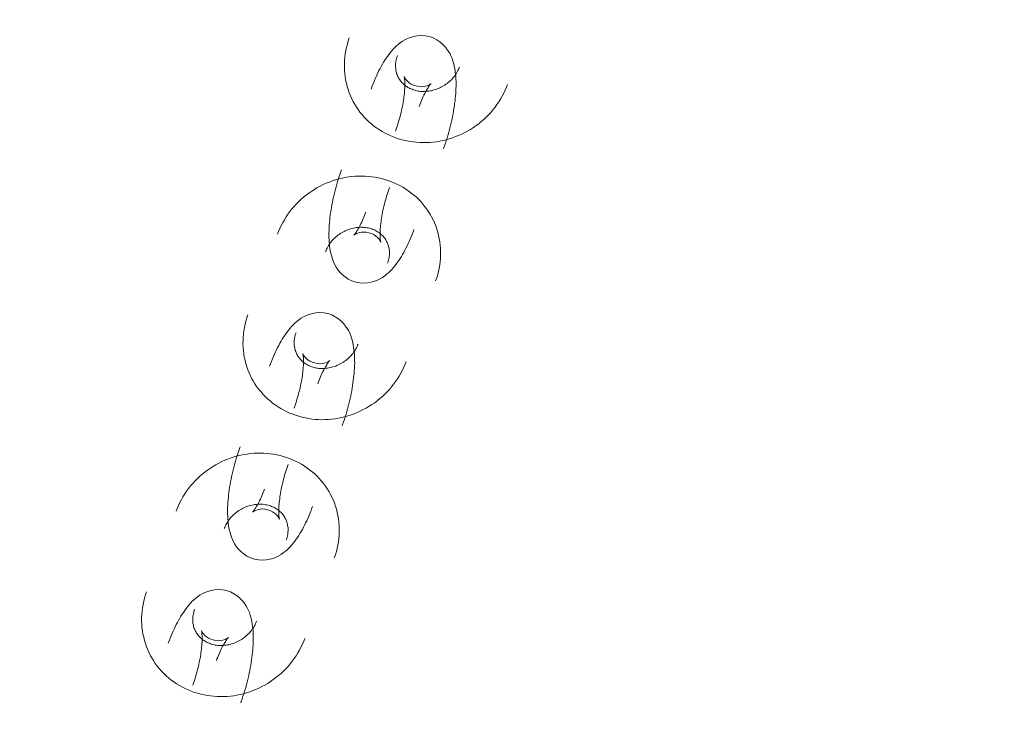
# Model space of a CAD drawing. Header units: millimetres. Extents: x -188930 to 271134, y -158090 to 283816.
# Tile 515 of 610: x 52298 to 52414, y 71793 to 71874. Entities that reach past the tile are written whole.
import ezdxf

# ---------------------------------------------------------------- set-up
doc = ezdxf.new("R2010")
doc.units = ezdxf.units.MM
doc.linetypes.add('AA_PRZERYWANA', pattern=[4, 3, -1])
doc.layers.add('A-DETL-1', color=5, linetype='AA_PRZERYWANA', lineweight=25)
doc.layers.add('I-FURN', color=30, linetype='Continuous', lineweight=9)

# ---------------------------------------------------------------- blocks, each defined once
blk = doc.blocks.new('LARSLAJ_hamak - LARSLAJ_hamak-V32-PZT-dwg')
at = {"layer": 'I-FURN', "flags": 128}
for points in [[(-3325.59, -174.5), (-3325.97, -174.54), (-3326.35, -174.6), (-3326.73, -174.68), (-3327.11, -174.77), (-3327.48, -174.88), (-3327.85, -175), (-3328.21, -175.14), (-3328.56, -175.3), (-3328.91, -175.47), (-3329.25, -175.66), (-3329.58, -175.86), (-3329.9, -176.07), (-3330.22, -176.3), (-3330.52, -176.54), (-3330.81, -176.79), (-3331.1, -177.05), (-3331.37, -177.33), (-3331.63, -177.62), (-3331.88, -177.91), (-3332.12, -178.22), (-3332.34, -178.54), (-3332.55, -178.86), (-3332.75, -179.19), (-3332.94, -179.53), (-3333.11, -179.88), (-3333.27, -180.24), (-3333.42, -180.6), (-3333.55, -180.96), (-3333.67, -181.33), (-3333.77, -181.71), (-3333.86, -182.08), (-3333.94, -182.47), (-3334, -182.85), (-3334.05, -183.24), (-3334.08, -183.62), (-3334.1, -184.01), (-3334.11, -184.4), (-3334.1, -184.79), (-3334.08, -185.18), (-3334.04, -185.57), (-3333.99, -185.95), (-3333.92, -186.34), (-3333.84, -186.72), (-3333.75, -187.1), (-3333.64, -187.47), (-3333.52, -187.84), (-3333.39, -188.21), (-3333.24, -188.57), (-3333.08, -188.92), (-3332.9, -189.27), (-3332.72, -189.61), (-3332.52, -189.94), (-3332.3, -190.27), (-3332.08, -190.58), (-3331.84, -190.89), (-3331.59, -191.19), (-3331.34, -191.48), (-3331.11, -191.71)], [(-3318.31, -177.22), (-3318.59, -176.95), (-3318.88, -176.69), (-3319.18, -176.45), (-3319.49, -176.21), (-3319.81, -175.99), (-3320.13, -175.79), (-3320.47, -175.59), (-3320.81, -175.41), (-3321.16, -175.25), (-3321.52, -175.1), (-3321.88, -174.96), (-3322.25, -174.85), (-3322.62, -174.74), (-3323, -174.66), (-3323.38, -174.58), (-3323.76, -174.53), (-3324.15, -174.49), (-3324.54, -174.47), (-3324.92, -174.47), (-3325.31, -174.48), (-3325.59, -174.5)], [(-3325.15, -181.13), (-3325.18, -181.13), (-3325.23, -181.11), (-3325.3, -181.09), (-3325.38, -181.07), (-3325.48, -181.04), (-3325.58, -181), (-3325.7, -180.95), (-3325.83, -180.9), (-3325.97, -180.84), (-3326.11, -180.77), (-3326.26, -180.69), (-3326.42, -180.61), (-3326.59, -180.52), (-3326.75, -180.43), (-3326.93, -180.32), (-3327.11, -180.22), (-3327.29, -180.1), (-3327.47, -179.98), (-3327.66, -179.86), (-3327.85, -179.73), (-3328.04, -179.6), (-3328.23, -179.46), (-3328.42, -179.32), (-3328.61, -179.17), (-3328.8, -179.03), (-3328.99, -178.87), (-3329.18, -178.72), (-3329.37, -178.56), (-3329.55, -178.4), (-3329.73, -178.24), (-3329.91, -178.08), (-3330.09, -177.92), (-3330.26, -177.76), (-3330.43, -177.59), (-3330.53, -177.49)], [(-3322.13, -185.77), (-3321.85, -185.38), (-3321.62, -184.97), (-3321.46, -184.55), (-3321.35, -184.14), (-3321.29, -183.74), (-3321.27, -183.37), (-3321.27, -183.02), (-3321.31, -182.7), (-3321.36, -182.39), (-3321.43, -182.1), (-3321.51, -181.83), (-3321.6, -181.56), (-3321.7, -181.31), (-3321.81, -181.06), (-3321.92, -180.82), (-3322.04, -180.58), (-3322.17, -180.35), (-3322.31, -180.11), (-3322.45, -179.88), (-3322.6, -179.66), (-3322.76, -179.43), (-3322.92, -179.2), (-3323.09, -178.98), (-3323.26, -178.75), (-3323.44, -178.53), (-3323.63, -178.3), (-3323.82, -178.08), (-3324.01, -177.86), (-3324.22, -177.64), (-3324.42, -177.42), (-3324.63, -177.2), (-3324.84, -176.99)], [(-3327.23, -183.63), (-3327.24, -183.6), (-3327.27, -183.55), (-3327.29, -183.49), (-3327.33, -183.41), (-3327.38, -183.32), (-3327.44, -183.22), (-3327.51, -183.12), (-3327.58, -183), (-3327.67, -182.88), (-3327.76, -182.75), (-3327.86, -182.61), (-3327.97, -182.47), (-3328.09, -182.32), (-3328.21, -182.17), (-3328.34, -182.02), (-3328.48, -181.86), (-3328.63, -181.71), (-3328.78, -181.55), (-3328.93, -181.38), (-3329.08, -181.23)], [(-3326.87, -187.47), (-3326.97, -187.36), (-3327.07, -187.24), (-3327.17, -187.12), (-3327.27, -187), (-3327.36, -186.87), (-3327.44, -186.74), (-3327.53, -186.6), (-3327.6, -186.45), (-3327.68, -186.31), (-3327.74, -186.16), (-3327.81, -186), (-3327.86, -185.84), (-3327.91, -185.68), (-3327.96, -185.52), (-3328, -185.36), (-3328.03, -185.19), (-3328.06, -185.02), (-3328.08, -184.85), (-3328.1, -184.68), (-3328.1, -184.51), (-3328.11, -184.34), (-3328.1, -184.17), (-3328.09, -184), (-3328.08, -183.84), (-3328.06, -183.67), (-3328.03, -183.5), (-3328, -183.34), (-3327.96, -183.18), (-3327.91, -183.02), (-3327.86, -182.87), (-3327.8, -182.72), (-3327.74, -182.57), (-3327.68, -182.43), (-3327.61, -182.29), (-3327.53, -182.15), (-3327.45, -182.02), (-3327.37, -181.89), (-3327.28, -181.77), (-3327.19, -181.65), (-3327.09, -181.54), (-3327, -181.44), (-3326.89, -181.34), (-3326.79, -181.24), (-3326.69, -181.15), (-3326.58, -181.07), (-3326.47, -180.99), (-3326.35, -180.92), (-3326.24, -180.85), (-3326.13, -180.79), (-3326.01, -180.73), (-3325.89, -180.68), (-3325.77, -180.63), (-3325.65, -180.59), (-3325.53, -180.56), (-3325.41, -180.53), (-3325.29, -180.51), (-3325.16, -180.49), (-3325.06, -180.48)], [(-3326.73, -181.92), (-3326.52, -181.7), (-3326.29, -181.51), (-3326.05, -181.37), (-3325.84, -181.26), (-3325.64, -181.2), (-3325.48, -181.16), (-3325.35, -181.14), (-3325.25, -181.13), (-3325.19, -181.13), (-3325.15, -181.13), (-3325.14, -181.13)], [(-3325.06, -180.48), (-3324.94, -180.47), (-3324.81, -180.47), (-3324.69, -180.47), (-3324.56, -180.48), (-3324.44, -180.49), (-3324.31, -180.51), (-3324.19, -180.54), (-3324.06, -180.57), (-3323.94, -180.6), (-3323.82, -180.65), (-3323.69, -180.69), (-3323.57, -180.75), (-3323.45, -180.81), (-3323.33, -180.87), (-3323.21, -180.94), (-3323.09, -181.02), (-3322.97, -181.1), (-3322.86, -181.19), (-3322.74, -181.28), (-3322.63, -181.38), (-3322.56, -181.46)], [(-3322.13, -185.77), (-3322.46, -186.12), (-3322.83, -186.41), (-3323.21, -186.65), (-3323.59, -186.83), (-3323.97, -186.96), (-3324.33, -187.05), (-3324.68, -187.1), (-3325, -187.13), (-3325.32, -187.13), (-3325.61, -187.11), (-3325.9, -187.08), (-3326.17, -187.04), (-3326.44, -186.99), (-3326.71, -186.93), (-3326.97, -186.86), (-3327.22, -186.78), (-3327.47, -186.7), (-3327.73, -186.6), (-3327.98, -186.5), (-3328.23, -186.4), (-3328.48, -186.28), (-3328.73, -186.16), (-3328.98, -186.04), (-3329.24, -185.91), (-3329.49, -185.77), (-3329.74, -185.63), (-3330, -185.48), (-3330.25, -185.33), (-3330.5, -185.17), (-3330.76, -185), (-3331.01, -184.84), (-3331.27, -184.66), (-3331.52, -184.48), (-3331.77, -184.3), (-3332.02, -184.12), (-3332.27, -183.93), (-3332.52, -183.73), (-3332.77, -183.54), (-3333.01, -183.34), (-3333.25, -183.13), (-3333.49, -182.93), (-3333.73, -182.72), (-3333.96, -182.51), (-3334.19, -182.29), (-3334.42, -182.08), (-3334.64, -181.86), (-3334.78, -181.73)], [(-3326.73, -181.92), (-3326.92, -182.18), (-3327.06, -182.44), (-3327.16, -182.69), (-3327.22, -182.93), (-3327.25, -183.13), (-3327.26, -183.3), (-3327.26, -183.43), (-3327.25, -183.52), (-3327.24, -183.59), (-3327.23, -183.63), (-3327.23, -183.64)], [(-3316.71, -201.57), (-3316.32, -201.53), (-3315.94, -201.47), (-3315.56, -201.39), (-3315.19, -201.3), (-3314.81, -201.19), (-3314.45, -201.07), (-3314.09, -200.93), (-3313.73, -200.77), (-3313.39, -200.6), (-3313.05, -200.41), (-3312.71, -200.21), (-3312.39, -200), (-3312.08, -199.77), (-3311.77, -199.53), (-3311.48, -199.28), (-3311.2, -199.02), (-3310.93, -198.74), (-3310.67, -198.45), (-3310.42, -198.16), (-3310.18, -197.85), (-3309.95, -197.53), (-3309.74, -197.21), (-3309.54, -196.88), (-3309.36, -196.54), (-3309.18, -196.19), (-3309.02, -195.83), (-3308.88, -195.47), (-3308.75, -195.11), (-3308.63, -194.74), (-3308.52, -194.36), (-3308.43, -193.99), (-3308.36, -193.61), (-3308.29, -193.22), (-3308.25, -192.83), (-3308.21, -192.45), (-3308.19, -192.06), (-3308.19, -191.67), (-3308.2, -191.28), (-3308.22, -190.89), (-3308.26, -190.5), (-3308.31, -190.12), (-3308.37, -189.73), (-3308.45, -189.35), (-3308.55, -188.97), (-3308.65, -188.6), (-3308.78, -188.23), (-3308.91, -187.86), (-3309.06, -187.5), (-3309.22, -187.15), (-3309.39, -186.8), (-3309.58, -186.46), (-3309.78, -186.13), (-3309.99, -185.8), (-3310.22, -185.49), (-3310.45, -185.18), (-3310.7, -184.88), (-3310.96, -184.59), (-3311.18, -184.36)], [(-3320.17, -190.3), (-3319.83, -189.95), (-3319.47, -189.66), (-3319.09, -189.42), (-3318.7, -189.24), (-3318.32, -189.11), (-3317.96, -189.02), (-3317.62, -188.97), (-3317.29, -188.94), (-3316.98, -188.94), (-3316.68, -188.96), (-3316.4, -188.99), (-3316.12, -189.03), (-3315.85, -189.08), (-3315.59, -189.14), (-3315.33, -189.21), (-3315.07, -189.29), (-3314.82, -189.38), (-3314.57, -189.47), (-3314.32, -189.57), (-3314.07, -189.67), (-3313.81, -189.79), (-3313.56, -189.91), (-3313.31, -190.03), (-3313.06, -190.16), (-3312.81, -190.3), (-3312.55, -190.44), (-3312.3, -190.59), (-3312.05, -190.74), (-3311.79, -190.9), (-3311.54, -191.07), (-3311.28, -191.23), (-3311.03, -191.41), (-3310.78, -191.59), (-3310.52, -191.77), (-3310.27, -191.95), (-3310.02, -192.14), (-3309.77, -192.34), (-3309.53, -192.53), (-3309.28, -192.73), (-3309.04, -192.94), (-3308.8, -193.14), (-3308.56, -193.35), (-3308.33, -193.56), (-3308.1, -193.78), (-3307.88, -193.99), (-3307.65, -194.21), (-3307.52, -194.34)], [(-3315.43, -188.6), (-3315.32, -188.71), (-3315.22, -188.83), (-3315.12, -188.95), (-3315.03, -189.07), (-3314.94, -189.2), (-3314.85, -189.33), (-3314.77, -189.47), (-3314.69, -189.62), (-3314.62, -189.76), (-3314.55, -189.91), (-3314.49, -190.07), (-3314.43, -190.23), (-3314.38, -190.39), (-3314.34, -190.55), (-3314.3, -190.71), (-3314.26, -190.88), (-3314.24, -191.05), (-3314.21, -191.22), (-3314.2, -191.39), (-3314.19, -191.56), (-3314.19, -191.73), (-3314.19, -191.9), (-3314.2, -192.07), (-3314.22, -192.23), (-3314.24, -192.4), (-3314.27, -192.57), (-3314.3, -192.73), (-3314.34, -192.89), (-3314.38, -193.05), (-3314.44, -193.2), (-3314.49, -193.35), (-3314.55, -193.5), (-3314.62, -193.64), (-3314.69, -193.78), (-3314.76, -193.92), (-3314.84, -194.05), (-3314.93, -194.18), (-3315.02, -194.3), (-3315.11, -194.42), (-3315.2, -194.53), (-3315.3, -194.63), (-3315.4, -194.73), (-3315.5, -194.83), (-3315.61, -194.92), (-3315.72, -195), (-3315.83, -195.08), (-3315.94, -195.15), (-3316.05, -195.22), (-3316.17, -195.28), (-3316.29, -195.34), (-3316.4, -195.39), (-3316.52, -195.44), (-3316.64, -195.48), (-3316.76, -195.51), (-3316.89, -195.54), (-3317.01, -195.56), (-3317.13, -195.58), (-3317.23, -195.59)], [(-3320.17, -190.3), (-3320.45, -190.69), (-3320.67, -191.1), (-3320.84, -191.52), (-3320.95, -191.93), (-3321.01, -192.33), (-3321.03, -192.7), (-3321.02, -193.05), (-3320.99, -193.37), (-3320.93, -193.68), (-3320.87, -193.97), (-3320.79, -194.24), (-3320.7, -194.51), (-3320.6, -194.76), (-3320.49, -195.01), (-3320.37, -195.25), (-3320.25, -195.49), (-3320.12, -195.73), (-3319.99, -195.96), (-3319.84, -196.19), (-3319.69, -196.41), (-3319.54, -196.64), (-3319.38, -196.87), (-3319.21, -197.09), (-3319.03, -197.32), (-3318.85, -197.54), (-3318.67, -197.77), (-3318.48, -197.99), (-3318.28, -198.21), (-3318.08, -198.43), (-3317.87, -198.65), (-3317.66, -198.87), (-3317.46, -199.08)], [(-3315.56, -194.15), (-3315.38, -193.89), (-3315.23, -193.63), (-3315.13, -193.38), (-3315.07, -193.14), (-3315.04, -192.94), (-3315.03, -192.77), (-3315.03, -192.64), (-3315.04, -192.55), (-3315.05, -192.48), (-3315.06, -192.45), (-3315.07, -192.43)], [(-3315.06, -192.44), (-3315.05, -192.47), (-3315.03, -192.52), (-3315, -192.58), (-3314.96, -192.66), (-3314.91, -192.75), (-3314.85, -192.85), (-3314.79, -192.95), (-3314.71, -193.07), (-3314.63, -193.19), (-3314.53, -193.32), (-3314.43, -193.46), (-3314.32, -193.6), (-3314.21, -193.75), (-3314.08, -193.9), (-3313.95, -194.05), (-3313.81, -194.21), (-3313.67, -194.36), (-3313.52, -194.52), (-3313.36, -194.69), (-3313.21, -194.84)], [(-3317.23, -195.59), (-3317.36, -195.6), (-3317.48, -195.6), (-3317.61, -195.6), (-3317.73, -195.59), (-3317.86, -195.58), (-3317.98, -195.56), (-3318.11, -195.53), (-3318.23, -195.5), (-3318.36, -195.47), (-3318.48, -195.43), (-3318.6, -195.38), (-3318.73, -195.32), (-3318.85, -195.26), (-3318.97, -195.2), (-3319.09, -195.13), (-3319.21, -195.05), (-3319.32, -194.97), (-3319.44, -194.88), (-3319.55, -194.79), (-3319.66, -194.69), (-3319.74, -194.61)], [(-3315.56, -194.15), (-3315.78, -194.37), (-3316.01, -194.56), (-3316.24, -194.7), (-3316.46, -194.81), (-3316.65, -194.87), (-3316.82, -194.91), (-3316.94, -194.93), (-3317.04, -194.94), (-3317.11, -194.94), (-3317.14, -194.94), (-3317.16, -194.94)], [(-3317.15, -194.94), (-3317.11, -194.95), (-3317.06, -194.96), (-3317, -194.98), (-3316.91, -195), (-3316.82, -195.03), (-3316.71, -195.07), (-3316.59, -195.12), (-3316.47, -195.17), (-3316.33, -195.23), (-3316.18, -195.3), (-3316.03, -195.38), (-3315.87, -195.46), (-3315.71, -195.55), (-3315.54, -195.64), (-3315.37, -195.75), (-3315.19, -195.85), (-3315.01, -195.97), (-3314.82, -196.09), (-3314.64, -196.21), (-3314.45, -196.34), (-3314.26, -196.47), (-3314.07, -196.61), (-3313.88, -196.75), (-3313.68, -196.9), (-3313.49, -197.05), (-3313.3, -197.2), (-3313.12, -197.35), (-3312.93, -197.51), (-3312.74, -197.67), (-3312.56, -197.83), (-3312.38, -197.99), (-3312.21, -198.15), (-3312.04, -198.31), (-3311.87, -198.48), (-3311.77, -198.58)], [(-3323.98, -198.85), (-3323.71, -199.12), (-3323.42, -199.38), (-3323.12, -199.62), (-3322.81, -199.86), (-3322.49, -200.08), (-3322.16, -200.28), (-3321.83, -200.48), (-3321.48, -200.66), (-3321.13, -200.82), (-3320.78, -200.97), (-3320.41, -201.11), (-3320.04, -201.22), (-3319.67, -201.33), (-3319.29, -201.41), (-3318.91, -201.49), (-3318.53, -201.54), (-3318.15, -201.58), (-3317.76, -201.6), (-3317.37, -201.6), (-3316.99, -201.59), (-3316.71, -201.57)], [(-3301.14, -198.99), (-3301.53, -199.04), (-3301.91, -199.09), (-3302.29, -199.17), (-3302.66, -199.26), (-3303.04, -199.37), (-3303.4, -199.5), (-3303.76, -199.64), (-3304.12, -199.79), (-3304.46, -199.96), (-3304.8, -200.15), (-3305.14, -200.35), (-3305.46, -200.56), (-3305.77, -200.79), (-3306.08, -201.03), (-3306.37, -201.28), (-3306.65, -201.55), (-3306.92, -201.82), (-3307.18, -202.11), (-3307.43, -202.4), (-3307.67, -202.71), (-3307.9, -203.03), (-3308.11, -203.35), (-3308.31, -203.68), (-3308.49, -204.03), (-3308.67, -204.37), (-3308.83, -204.73), (-3308.97, -205.09), (-3309.1, -205.45), (-3309.22, -205.82), (-3309.33, -206.2), (-3309.42, -206.57), (-3309.49, -206.96), (-3309.56, -207.34), (-3309.6, -207.73), (-3309.64, -208.11), (-3309.66, -208.5), (-3309.66, -208.89), (-3309.65, -209.28), (-3309.63, -209.67), (-3309.59, -210.06), (-3309.54, -210.45), (-3309.48, -210.83), (-3309.4, -211.21), (-3309.3, -211.59), (-3309.2, -211.96), (-3309.07, -212.33), (-3308.94, -212.7), (-3308.79, -213.06), (-3308.63, -213.41), (-3308.46, -213.76), (-3308.27, -214.1), (-3308.07, -214.43), (-3307.86, -214.76), (-3307.63, -215.07), (-3307.4, -215.38), (-3307.15, -215.68), (-3306.89, -215.97), (-3306.67, -216.2)], [(-3293.87, -201.71), (-3294.14, -201.44), (-3294.43, -201.18), (-3294.73, -200.94), (-3295.04, -200.71), (-3295.36, -200.49), (-3295.69, -200.28), (-3296.02, -200.08), (-3296.37, -199.91), (-3296.72, -199.74), (-3297.07, -199.59), (-3297.44, -199.46), (-3297.81, -199.34), (-3298.18, -199.23), (-3298.56, -199.15), (-3298.94, -199.08), (-3299.32, -199.02), (-3299.7, -198.98), (-3300.09, -198.96), (-3300.48, -198.96), (-3300.86, -198.97), (-3301.14, -198.99)], [(-3300.7, -205.62), (-3300.74, -205.62), (-3300.79, -205.6), (-3300.85, -205.59), (-3300.94, -205.56), (-3301.03, -205.53), (-3301.14, -205.49), (-3301.26, -205.44), (-3301.38, -205.39), (-3301.52, -205.33), (-3301.67, -205.26), (-3301.82, -205.18), (-3301.98, -205.1), (-3302.14, -205.01), (-3302.31, -204.92), (-3302.48, -204.81), (-3302.66, -204.71), (-3302.84, -204.59), (-3303.03, -204.48), (-3303.21, -204.35), (-3303.4, -204.22), (-3303.59, -204.09), (-3303.78, -203.95), (-3303.97, -203.81), (-3304.17, -203.66), (-3304.36, -203.52), (-3304.55, -203.36), (-3304.73, -203.21), (-3304.92, -203.05), (-3305.11, -202.89), (-3305.29, -202.73), (-3305.47, -202.57), (-3305.64, -202.41), (-3305.81, -202.25), (-3305.98, -202.08), (-3306.08, -201.98)], [(-3297.68, -210.26), (-3297.4, -209.87), (-3297.18, -209.46), (-3297.01, -209.04), (-3296.9, -208.63), (-3296.84, -208.24), (-3296.82, -207.86), (-3296.83, -207.52), (-3296.86, -207.19), (-3296.92, -206.88), (-3296.98, -206.59), (-3297.06, -206.32), (-3297.15, -206.05), (-3297.25, -205.8), (-3297.36, -205.55), (-3297.48, -205.31), (-3297.6, -205.07), (-3297.73, -204.84), (-3297.86, -204.6), (-3298.01, -204.37), (-3298.16, -204.15), (-3298.31, -203.92), (-3298.47, -203.69), (-3298.64, -203.47), (-3298.82, -203.24), (-3299, -203.02), (-3299.18, -202.8), (-3299.37, -202.57), (-3299.57, -202.35), (-3299.77, -202.13), (-3299.98, -201.91), (-3300.19, -201.69), (-3300.39, -201.48)], [(-3302.42, -211.96), (-3302.53, -211.85), (-3302.63, -211.74), (-3302.73, -211.62), (-3302.82, -211.49), (-3302.91, -211.36), (-3303, -211.23), (-3303.08, -211.09), (-3303.16, -210.94), (-3303.23, -210.8), (-3303.3, -210.65), (-3303.36, -210.49), (-3303.42, -210.34), (-3303.47, -210.18), (-3303.51, -210.01), (-3303.55, -209.85), (-3303.59, -209.68), (-3303.61, -209.51), (-3303.64, -209.34), (-3303.65, -209.17), (-3303.66, -209), (-3303.66, -208.83), (-3303.66, -208.66), (-3303.65, -208.5), (-3303.63, -208.33), (-3303.61, -208.16), (-3303.58, -208), (-3303.55, -207.83), (-3303.51, -207.67), (-3303.47, -207.51), (-3303.41, -207.36), (-3303.36, -207.21), (-3303.3, -207.06), (-3303.23, -206.92), (-3303.16, -206.78), (-3303.09, -206.64), (-3303.01, -206.51), (-3302.92, -206.38), (-3302.83, -206.26), (-3302.74, -206.15), (-3302.65, -206.03), (-3302.55, -205.93), (-3302.45, -205.83), (-3302.35, -205.73), (-3302.24, -205.64), (-3302.13, -205.56), (-3302.02, -205.48), (-3301.91, -205.41), (-3301.8, -205.34), (-3301.68, -205.28), (-3301.56, -205.22), (-3301.45, -205.17), (-3301.33, -205.13), (-3301.21, -205.09), (-3301.09, -205.05), (-3300.96, -205.02), (-3300.84, -205), (-3300.72, -204.98), (-3300.62, -204.97)], [(-3300.62, -204.97), (-3300.49, -204.96), (-3300.37, -204.96), (-3300.24, -204.96), (-3300.12, -204.97), (-3299.99, -204.98), (-3299.87, -205), (-3299.74, -205.03), (-3299.62, -205.06), (-3299.49, -205.09), (-3299.37, -205.14), (-3299.25, -205.18), (-3299.12, -205.24), (-3299, -205.3), (-3298.88, -205.36), (-3298.76, -205.43), (-3298.64, -205.51), (-3298.53, -205.59), (-3298.41, -205.68), (-3298.3, -205.77), (-3298.19, -205.87), (-3298.11, -205.95)], [(-3297.68, -210.26), (-3298.02, -210.61), (-3298.38, -210.9), (-3298.76, -211.14), (-3299.15, -211.32), (-3299.53, -211.45), (-3299.89, -211.54), (-3300.23, -211.59), (-3300.56, -211.62), (-3300.87, -211.62), (-3301.17, -211.61), (-3301.45, -211.58), (-3301.73, -211.53), (-3302, -211.48), (-3302.26, -211.42), (-3302.52, -211.35), (-3302.78, -211.27), (-3303.03, -211.19), (-3303.28, -211.09), (-3303.53, -210.99), (-3303.78, -210.89), (-3304.04, -210.77), (-3304.29, -210.66), (-3304.54, -210.53), (-3304.79, -210.4), (-3305.04, -210.26), (-3305.3, -210.12), (-3305.55, -209.97), (-3305.8, -209.82), (-3306.06, -209.66), (-3306.31, -209.5), (-3306.57, -209.33), (-3306.82, -209.15), (-3307.07, -208.98), (-3307.33, -208.79), (-3307.58, -208.61), (-3307.83, -208.42), (-3308.08, -208.22), (-3308.32, -208.03), (-3308.57, -207.83), (-3308.81, -207.62), (-3309.05, -207.42), (-3309.29, -207.21), (-3309.52, -207), (-3309.75, -206.78), (-3309.97, -206.57), (-3310.2, -206.35), (-3310.33, -206.22)], [(-3302.79, -208.12), (-3302.8, -208.09), (-3302.82, -208.04), (-3302.85, -207.98), (-3302.89, -207.9), (-3302.94, -207.81), (-3303, -207.71), (-3303.06, -207.61), (-3303.14, -207.49), (-3303.22, -207.37), (-3303.32, -207.24), (-3303.42, -207.1), (-3303.53, -206.96), (-3303.64, -206.81), (-3303.77, -206.66), (-3303.9, -206.51), (-3304.04, -206.35), (-3304.18, -206.2), (-3304.33, -206.04), (-3304.49, -205.87), (-3304.64, -205.72)], [(-3302.29, -206.42), (-3302.47, -206.67), (-3302.62, -206.93), (-3302.72, -207.18), (-3302.78, -207.42), (-3302.81, -207.62), (-3302.82, -207.79), (-3302.82, -207.92), (-3302.81, -208.01), (-3302.8, -208.08), (-3302.79, -208.12), (-3302.78, -208.13)], [(-3302.29, -206.42), (-3302.07, -206.19), (-3301.84, -206), (-3301.61, -205.86), (-3301.39, -205.76), (-3301.2, -205.69), (-3301.04, -205.65), (-3300.91, -205.63), (-3300.81, -205.62), (-3300.74, -205.62), (-3300.71, -205.62), (-3300.69, -205.62)], [(-3292.26, -226.06), (-3291.88, -226.02), (-3291.5, -225.96), (-3291.12, -225.88), (-3290.74, -225.79), (-3290.37, -225.68), (-3290, -225.56), (-3289.64, -225.42), (-3289.29, -225.26), (-3288.94, -225.09), (-3288.6, -224.9), (-3288.27, -224.7), (-3287.95, -224.49), (-3287.63, -224.26), (-3287.33, -224.02), (-3287.04, -223.77), (-3286.75, -223.51), (-3286.48, -223.23), (-3286.22, -222.94), (-3285.97, -222.65), (-3285.73, -222.34), (-3285.51, -222.03), (-3285.3, -221.7), (-3285.1, -221.37), (-3284.91, -221.03), (-3284.74, -220.68), (-3284.58, -220.33), (-3284.43, -219.97), (-3284.3, -219.6), (-3284.18, -219.23), (-3284.08, -218.86), (-3283.99, -218.48), (-3283.91, -218.1), (-3283.85, -217.71), (-3283.8, -217.33), (-3283.77, -216.94), (-3283.75, -216.55), (-3283.74, -216.16), (-3283.75, -215.77), (-3283.77, -215.38), (-3283.81, -214.99), (-3283.86, -214.61), (-3283.93, -214.22), (-3284.01, -213.84), (-3284.1, -213.46), (-3284.21, -213.09), (-3284.33, -212.72), (-3284.46, -212.35), (-3284.61, -211.99), (-3284.77, -211.64), (-3284.95, -211.29), (-3285.13, -210.95), (-3285.33, -210.62), (-3285.55, -210.29), (-3285.77, -209.98), (-3286.01, -209.67), (-3286.26, -209.37), (-3286.51, -209.08), (-3286.74, -208.85)], [(-3295.72, -214.79), (-3295.39, -214.44), (-3295.02, -214.15), (-3294.64, -213.91), (-3294.26, -213.73), (-3293.88, -213.6), (-3293.52, -213.51), (-3293.17, -213.46), (-3292.85, -213.44), (-3292.53, -213.43), (-3292.24, -213.45), (-3291.95, -213.48), (-3291.68, -213.52), (-3291.41, -213.57), (-3291.14, -213.63), (-3290.88, -213.7), (-3290.63, -213.78), (-3290.38, -213.87), (-3290.12, -213.96), (-3289.87, -214.06), (-3289.62, -214.16), (-3289.37, -214.28), (-3289.12, -214.4), (-3288.87, -214.52), (-3288.61, -214.65), (-3288.36, -214.79), (-3288.11, -214.93), (-3287.85, -215.08), (-3287.6, -215.23), (-3287.35, -215.39), (-3287.09, -215.56), (-3286.84, -215.73), (-3286.58, -215.9), (-3286.33, -216.08), (-3286.08, -216.26), (-3285.83, -216.44), (-3285.58, -216.63), (-3285.33, -216.83), (-3285.08, -217.03), (-3284.84, -217.23), (-3284.6, -217.43), (-3284.36, -217.64), (-3284.12, -217.84), (-3283.89, -218.05), (-3283.66, -218.27), (-3283.43, -218.48), (-3283.21, -218.7), (-3283.08, -218.83)], [(-3290.98, -213.09), (-3290.88, -213.2), (-3290.78, -213.32), (-3290.68, -213.44), (-3290.58, -213.56), (-3290.49, -213.69), (-3290.41, -213.83), (-3290.32, -213.96), (-3290.25, -214.11), (-3290.17, -214.25), (-3290.11, -214.41), (-3290.04, -214.56), (-3289.99, -214.72), (-3289.94, -214.88), (-3289.89, -215.04), (-3289.85, -215.2), (-3289.82, -215.37), (-3289.79, -215.54), (-3289.77, -215.71), (-3289.75, -215.88), (-3289.75, -216.05), (-3289.74, -216.22), (-3289.75, -216.39), (-3289.76, -216.56), (-3289.77, -216.72), (-3289.79, -216.89), (-3289.82, -217.06), (-3289.85, -217.22), (-3289.89, -217.38), (-3289.94, -217.54), (-3289.99, -217.69), (-3290.05, -217.84), (-3290.11, -217.99), (-3290.17, -218.14), (-3290.24, -218.28), (-3290.32, -218.41), (-3290.4, -218.54), (-3290.48, -218.67), (-3290.57, -218.79), (-3290.66, -218.91), (-3290.76, -219.02), (-3290.85, -219.12), (-3290.96, -219.22), (-3291.06, -219.32), (-3291.16, -219.41), (-3291.27, -219.49), (-3291.38, -219.57), (-3291.5, -219.65), (-3291.61, -219.71), (-3291.72, -219.77), (-3291.84, -219.83), (-3291.96, -219.88), (-3292.08, -219.93), (-3292.2, -219.97), (-3292.32, -220), (-3292.44, -220.03), (-3292.56, -220.05), (-3292.69, -220.07), (-3292.79, -220.08)], [(-3295.72, -214.79), (-3296, -215.18), (-3296.23, -215.59), (-3296.39, -216.01), (-3296.5, -216.42), (-3296.56, -216.82), (-3296.58, -217.19), (-3296.58, -217.54), (-3296.54, -217.86), (-3296.49, -218.17), (-3296.42, -218.46), (-3296.34, -218.73), (-3296.25, -219), (-3296.15, -219.25), (-3296.04, -219.5), (-3295.93, -219.74), (-3295.81, -219.98), (-3295.68, -220.22), (-3295.54, -220.45), (-3295.4, -220.68), (-3295.25, -220.91), (-3295.09, -221.13), (-3294.93, -221.36), (-3294.76, -221.58), (-3294.59, -221.81), (-3294.41, -222.03), (-3294.22, -222.26), (-3294.03, -222.48), (-3293.84, -222.7), (-3293.63, -222.92), (-3293.43, -223.15), (-3293.22, -223.37), (-3293.01, -223.57)], [(-3291.12, -218.64), (-3290.93, -218.38), (-3290.79, -218.12), (-3290.69, -217.87), (-3290.63, -217.63), (-3290.6, -217.43), (-3290.59, -217.27), (-3290.59, -217.13), (-3290.6, -217.04), (-3290.61, -216.97), (-3290.62, -216.94), (-3290.62, -216.92)], [(-3290.62, -216.94), (-3290.61, -216.97), (-3290.58, -217.01), (-3290.56, -217.08), (-3290.52, -217.15), (-3290.47, -217.24), (-3290.41, -217.34), (-3290.34, -217.45), (-3290.27, -217.56), (-3290.18, -217.69), (-3290.09, -217.82), (-3289.99, -217.95), (-3289.88, -218.09), (-3289.76, -218.24), (-3289.64, -218.39), (-3289.51, -218.54), (-3289.37, -218.7), (-3289.22, -218.86), (-3289.07, -219.02), (-3288.92, -219.18), (-3288.77, -219.33)], [(-3292.79, -220.08), (-3292.91, -220.09), (-3293.04, -220.09), (-3293.16, -220.09), (-3293.29, -220.08), (-3293.41, -220.07), (-3293.54, -220.05), (-3293.66, -220.02), (-3293.79, -219.99), (-3293.91, -219.96), (-3294.03, -219.92), (-3294.16, -219.87), (-3294.28, -219.82), (-3294.4, -219.76), (-3294.52, -219.69), (-3294.64, -219.62), (-3294.76, -219.54), (-3294.88, -219.46), (-3294.99, -219.37), (-3295.11, -219.28), (-3295.22, -219.18), (-3295.29, -219.1)], [(-3291.12, -218.64), (-3291.33, -218.86), (-3291.56, -219.05), (-3291.8, -219.19), (-3292.01, -219.3), (-3292.21, -219.36), (-3292.37, -219.4), (-3292.5, -219.42), (-3292.6, -219.43), (-3292.66, -219.43), (-3292.7, -219.43), (-3292.71, -219.43)], [(-3292.7, -219.43), (-3292.67, -219.44), (-3292.62, -219.45), (-3292.55, -219.47), (-3292.47, -219.49), (-3292.37, -219.52), (-3292.27, -219.56), (-3292.15, -219.61), (-3292.02, -219.66), (-3291.88, -219.73), (-3291.74, -219.79), (-3291.59, -219.87), (-3291.43, -219.95), (-3291.26, -220.04), (-3291.1, -220.14), (-3290.92, -220.24), (-3290.74, -220.35), (-3290.56, -220.46), (-3290.38, -220.58), (-3290.19, -220.7), (-3290, -220.83), (-3289.81, -220.96), (-3289.62, -221.1), (-3289.43, -221.24), (-3289.24, -221.39), (-3289.05, -221.54), (-3288.86, -221.69), (-3288.67, -221.84), (-3288.48, -222), (-3288.3, -222.16), (-3288.12, -222.32), (-3287.94, -222.48), (-3287.76, -222.64), (-3287.59, -222.81), (-3287.42, -222.97), (-3287.32, -223.07)], [(-3299.54, -223.34), (-3299.26, -223.61), (-3298.97, -223.87), (-3298.67, -224.11), (-3298.36, -224.35), (-3298.04, -224.57), (-3297.72, -224.77), (-3297.38, -224.97), (-3297.04, -225.15), (-3296.69, -225.31), (-3296.33, -225.46), (-3295.97, -225.6), (-3295.6, -225.72), (-3295.23, -225.82), (-3294.85, -225.91), (-3294.47, -225.98), (-3294.09, -226.03), (-3293.7, -226.07), (-3293.31, -226.09), (-3292.93, -226.09), (-3292.54, -226.08), (-3292.26, -226.06)], [(-3276.7, -223.48), (-3277.08, -223.53), (-3277.46, -223.59), (-3277.84, -223.66), (-3278.22, -223.75), (-3278.59, -223.86), (-3278.96, -223.99), (-3279.32, -224.13), (-3279.67, -224.28), (-3280.02, -224.45), (-3280.36, -224.64), (-3280.69, -224.84), (-3281.01, -225.05), (-3281.33, -225.28), (-3281.63, -225.52), (-3281.92, -225.77), (-3282.21, -226.04), (-3282.48, -226.31), (-3282.74, -226.6), (-3282.99, -226.9), (-3283.23, -227.2), (-3283.45, -227.52), (-3283.66, -227.84), (-3283.86, -228.18), (-3284.05, -228.52), (-3284.22, -228.86), (-3284.38, -229.22), (-3284.53, -229.58), (-3284.66, -229.94), (-3284.78, -230.31), (-3284.88, -230.69), (-3284.97, -231.07), (-3285.05, -231.45), (-3285.11, -231.83), (-3285.16, -232.22), (-3285.19, -232.61), (-3285.21, -232.99), (-3285.22, -233.38), (-3285.21, -233.77), (-3285.19, -234.16), (-3285.15, -234.55), (-3285.1, -234.94), (-3285.03, -235.32), (-3284.95, -235.7), (-3284.86, -236.08), (-3284.75, -236.45), (-3284.63, -236.82), (-3284.5, -237.19), (-3284.35, -237.55), (-3284.19, -237.9), (-3284.01, -238.25), (-3283.83, -238.59), (-3283.63, -238.92), (-3283.41, -239.25), (-3283.19, -239.57), (-3282.95, -239.87), (-3282.7, -240.17), (-3282.45, -240.46), (-3282.22, -240.69)], [(-3269.42, -226.2), (-3269.7, -225.93), (-3269.99, -225.68), (-3270.29, -225.43), (-3270.6, -225.2), (-3270.92, -224.98), (-3271.24, -224.77), (-3271.58, -224.58), (-3271.92, -224.4), (-3272.27, -224.23), (-3272.63, -224.08), (-3272.99, -223.95), (-3273.36, -223.83), (-3273.73, -223.72), (-3274.11, -223.64), (-3274.49, -223.57), (-3274.87, -223.51), (-3275.26, -223.48), (-3275.65, -223.45), (-3276.03, -223.45), (-3276.42, -223.46), (-3276.7, -223.48)], [(-3273.24, -234.75), (-3272.96, -234.36), (-3272.73, -233.95), (-3272.57, -233.53), (-3272.46, -233.12), (-3272.4, -232.73), (-3272.37, -232.36), (-3272.38, -232.01), (-3272.42, -231.68), (-3272.47, -231.37), (-3272.54, -231.08), (-3272.62, -230.81), (-3272.71, -230.54), (-3272.81, -230.29), (-3272.92, -230.04), (-3273.03, -229.8), (-3273.15, -229.56), (-3273.28, -229.33), (-3273.42, -229.1), (-3273.56, -228.87), (-3273.71, -228.64), (-3273.87, -228.41), (-3274.03, -228.18), (-3274.2, -227.96), (-3274.37, -227.73), (-3274.55, -227.51), (-3274.74, -227.29), (-3274.93, -227.06), (-3275.12, -226.84), (-3275.33, -226.62), (-3275.53, -226.4), (-3275.74, -226.18), (-3275.95, -225.97)], [(-3276.26, -230.11), (-3276.29, -230.11), (-3276.34, -230.1), (-3276.41, -230.08), (-3276.49, -230.05), (-3276.59, -230.02), (-3276.69, -229.98), (-3276.81, -229.93), (-3276.94, -229.88), (-3277.08, -229.82), (-3277.22, -229.75), (-3277.37, -229.67), (-3277.53, -229.59), (-3277.69, -229.5), (-3277.86, -229.41), (-3278.04, -229.31), (-3278.22, -229.2), (-3278.4, -229.09), (-3278.58, -228.97), (-3278.77, -228.84), (-3278.96, -228.71), (-3279.15, -228.58), (-3279.34, -228.44), (-3279.53, -228.3), (-3279.72, -228.16), (-3279.91, -228.01), (-3280.1, -227.86), (-3280.29, -227.7), (-3280.48, -227.54), (-3280.66, -227.39), (-3280.84, -227.22), (-3281.02, -227.06), (-3281.2, -226.9), (-3281.37, -226.74), (-3281.54, -226.57), (-3281.64, -226.47)], [(-3277.98, -236.45), (-3278.08, -236.34), (-3278.18, -236.23), (-3278.28, -236.11), (-3278.38, -235.98), (-3278.47, -235.85), (-3278.55, -235.72), (-3278.64, -235.58), (-3278.71, -235.44), (-3278.79, -235.29), (-3278.85, -235.14), (-3278.92, -234.98), (-3278.97, -234.83), (-3279.02, -234.67), (-3279.07, -234.5), (-3279.11, -234.34), (-3279.14, -234.17), (-3279.17, -234), (-3279.19, -233.84), (-3279.21, -233.67), (-3279.21, -233.5), (-3279.22, -233.33), (-3279.21, -233.16), (-3279.2, -232.99), (-3279.19, -232.82), (-3279.17, -232.65), (-3279.14, -232.49), (-3279.11, -232.32), (-3279.07, -232.16), (-3279.02, -232.01), (-3278.97, -231.85), (-3278.91, -231.7), (-3278.85, -231.55), (-3278.79, -231.41), (-3278.72, -231.27), (-3278.64, -231.13), (-3278.56, -231), (-3278.48, -230.87), (-3278.39, -230.75), (-3278.3, -230.64), (-3278.2, -230.53), (-3278.11, -230.42), (-3278, -230.32), (-3277.9, -230.22), (-3277.8, -230.13), (-3277.69, -230.05), (-3277.58, -229.97), (-3277.46, -229.9), (-3277.35, -229.83), (-3277.24, -229.77), (-3277.12, -229.71), (-3277, -229.66), (-3276.88, -229.62), (-3276.76, -229.58), (-3276.64, -229.54), (-3276.52, -229.51), (-3276.4, -229.49), (-3276.27, -229.47), (-3276.17, -229.46)], [(-3276.17, -229.46), (-3276.05, -229.45), (-3275.92, -229.45), (-3275.8, -229.45), (-3275.67, -229.46), (-3275.55, -229.47), (-3275.42, -229.49), (-3275.3, -229.52), (-3275.17, -229.55), (-3275.05, -229.59), (-3274.93, -229.63), (-3274.8, -229.67), (-3274.68, -229.73), (-3274.56, -229.79), (-3274.44, -229.85), (-3274.32, -229.92), (-3274.2, -230), (-3274.08, -230.08), (-3273.97, -230.17), (-3273.85, -230.27), (-3273.74, -230.37), (-3273.67, -230.44)], [(-3273.24, -234.75), (-3273.57, -235.1), (-3273.94, -235.4), (-3274.32, -235.63), (-3274.7, -235.81), (-3275.08, -235.94), (-3275.44, -236.03), (-3275.79, -236.08), (-3276.11, -236.11), (-3276.43, -236.11), (-3276.72, -236.1), (-3277.01, -236.07), (-3277.28, -236.03), (-3277.55, -235.97), (-3277.82, -235.91), (-3278.08, -235.84), (-3278.33, -235.76), (-3278.58, -235.68), (-3278.84, -235.58), (-3279.09, -235.48), (-3279.34, -235.38), (-3279.59, -235.27), (-3279.84, -235.15), (-3280.09, -235.02), (-3280.35, -234.89), (-3280.6, -234.75), (-3280.85, -234.61), (-3281.11, -234.46), (-3281.36, -234.31), (-3281.61, -234.15), (-3281.87, -233.99), (-3282.12, -233.82), (-3282.38, -233.64), (-3282.63, -233.47), (-3282.88, -233.28), (-3283.13, -233.1), (-3283.38, -232.91), (-3283.63, -232.71), (-3283.88, -232.52), (-3284.12, -232.32), (-3284.36, -232.11), (-3284.6, -231.91), (-3284.84, -231.7), (-3285.07, -231.49), (-3285.3, -231.28), (-3285.53, -231.06), (-3285.75, -230.84), (-3285.88, -230.71)], [(-3278.34, -232.61), (-3278.35, -232.58), (-3278.37, -232.53), (-3278.4, -232.47), (-3278.44, -232.39), (-3278.49, -232.3), (-3278.55, -232.21), (-3278.62, -232.1), (-3278.69, -231.98), (-3278.78, -231.86), (-3278.87, -231.73), (-3278.97, -231.59), (-3279.08, -231.45), (-3279.2, -231.3), (-3279.32, -231.15), (-3279.45, -231), (-3279.59, -230.85), (-3279.74, -230.69), (-3279.89, -230.53), (-3280.04, -230.37), (-3280.19, -230.21)], [(-3277.84, -230.91), (-3277.63, -230.68), (-3277.4, -230.49), (-3277.16, -230.35), (-3276.95, -230.25), (-3276.75, -230.18), (-3276.59, -230.14), (-3276.46, -230.12), (-3276.36, -230.11), (-3276.3, -230.11), (-3276.26, -230.11), (-3276.25, -230.12)], [(-3277.84, -230.91), (-3278.03, -231.16), (-3278.17, -231.42), (-3278.27, -231.68), (-3278.33, -231.91), (-3278.36, -232.11), (-3278.37, -232.28), (-3278.37, -232.41), (-3278.36, -232.51), (-3278.35, -232.57), (-3278.34, -232.61), (-3278.34, -232.62)]]:
    blk.add_lwpolyline(points, dxfattribs=at)

msp = doc.modelspace()

# ---------------------------------------------------------------- linework, layer by layer
at = {"layer": 'A-DETL-1'}
msp.add_arc((41477.35, 67739.67), 13801.5, 353.495703, 77.182857, dxfattribs=at)

# ---------------------------------------------------------------- block references
at = {"layer": 'I-FURN', "rotation": 114.9659055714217}
msp.add_blockref('LARSLAJ_hamak - LARSLAJ_hamak-V32-PZT-dwg', (50752.09, 74740.31), dxfattribs=at)

doc.saveas('drawing.dxf')
